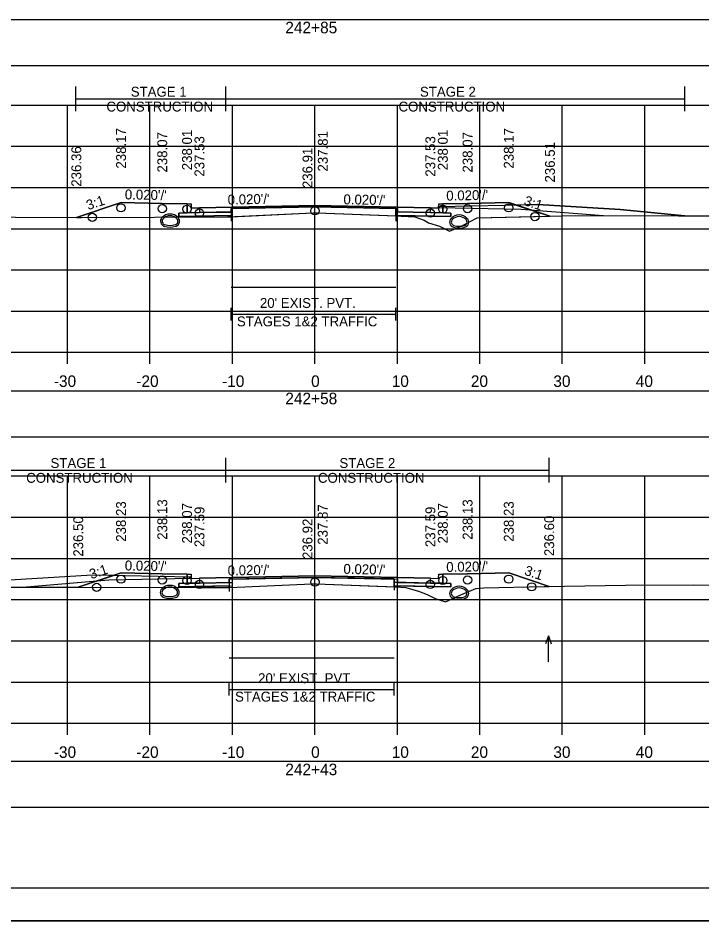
# Model space of a CAD drawing. Extents: x 1369627 to 1374022, y 380035 to 398173.
# Drawn here: x 1372062.5 to 1372145.5, y 390279 to 390388.5 of the extents above; entities that cross this region are included whole.
import ezdxf

# ---------------------------------------------------------------- set-up
doc = ezdxf.new("R2010")
doc.units = 0
for name, color, linetype in [('Default', 7, 'Continuous'), ('R_Alt Surface', 7, 'Continuous'), ('R_Axis', 7, 'Continuous'), ('R_Axis Annot', 7, 'Continuous'), ('R_Border', 7, 'Continuous'), ('R_Drive', 7, 'Continuous'), ('R_Exist Surface', 7, 'Continuous'), ('R_Fin Surface', 7, 'Continuous'), ('R_Grid', 7, 'Continuous'), ('R_MOT', 7, 'Continuous'), ('R_No Plot', 7, 'Continuous'), ('R_Water Annot', 7, 'Continuous'), ('R_Xsect Elev', 7, 'Continuous'), ('R_Xsect Slope', 7, 'Continuous'), ('T_Vehicle Path Lt Minor', 7, 'Continuous'), ('T_Vehicle Path Rt', 7, 'Continuous')]:
    doc.layers.add(name, color=color, linetype=linetype)

msp = doc.modelspace()

# ---------------------------------------------------------------- linework, layer by layer
at = {"layer": 'Default'}
for p, q in [((1372088.36, 390351.86), (1372088.36, 390353.36)), ((1372108.36, 390351.86), (1372108.36, 390353.36)), ((1372088.36, 390352.61), (1372108.36, 390352.61)), ((1372088.14, 390306.34), (1372088.14, 390307.84)), ((1372108.14, 390306.34), (1372108.14, 390307.84)), ((1372088.14, 390307.09), (1372108.14, 390307.09))]:
    msp.add_line(p, q, dxfattribs=at)
for points in [[(1371948.53, 390382.78), (1372248.53, 390382.78), (1372248.53, 390388.3), (1371948.53, 390388.3)], [(1372083.02, 390365.99), (1372083.52, 390365.99), (1372083.53, 390365.49), (1372084.53, 390365.51), (1372084.53, 390364.93), (1372083.03, 390364.9)], [(1372113.53, 390365.49), (1372113.54, 390365.99), (1372114.04, 390365.99), (1372114.03, 390364.9), (1372112.53, 390364.93), (1372112.53, 390365.51)], [(1371948.53, 390337.74), (1372248.53, 390337.74), (1372248.53, 390343.26), (1371948.53, 390343.26)], [(1372083.02, 390321.05), (1372083.52, 390321.05), (1372083.53, 390320.55), (1372084.53, 390320.57), (1372084.53, 390319.99), (1372083.03, 390319.96)], [(1372113.53, 390320.55), (1372113.54, 390321.05), (1372114.04, 390321.05), (1372114.03, 390319.96), (1372112.53, 390319.99), (1372112.53, 390320.57)], [(1371948.53, 390292.8), (1372248.53, 390292.8), (1372248.53, 390298.33), (1371948.53, 390298.33)]]:
    msp.add_lwpolyline(points, close=True, dxfattribs=at)
at = {"layer": 'R_Alt Surface'}
for points in [[(1372083.03, 390365.99), (1372083.03, 390364.9), (1372084.53, 390364.93), (1372088.36, 390365), (1372088.36, 390365.42), (1372098.53, 390365.62), (1372108.36, 390365.43), (1372108.36, 390365.01), (1372112.53, 390364.93), (1372114.03, 390364.9), (1372114.03, 390365.99)], [(1372083.03, 390321.06), (1372083.03, 390319.96), (1372084.53, 390319.99), (1372088.14, 390320.06), (1372088.14, 390320.48), (1372098.53, 390320.68), (1372108.14, 390320.49), (1372108.14, 390320.08), (1372112.53, 390319.99), (1372114.03, 390319.96), (1372114.03, 390321.06)]]:
    msp.add_lwpolyline(points, dxfattribs=at)
for points in [[(1372082.03, 390364.88), (1372083.03, 390364.9), (1372084.53, 390364.93), (1372088.36, 390365), (1372088.36, 390364.59), (1372082.03, 390364.46)], [(1372115.03, 390364.88), (1372114.03, 390364.9), (1372112.53, 390364.93), (1372108.36, 390365.01), (1372108.36, 390364.59), (1372115.03, 390364.46)], [(1372082.03, 390319.94), (1372083.03, 390319.96), (1372084.53, 390319.99), (1372088.14, 390320.06), (1372088.14, 390319.64), (1372082.03, 390319.52)], [(1372115.03, 390319.94), (1372114.03, 390319.96), (1372112.53, 390319.99), (1372108.14, 390320.08), (1372108.14, 390319.66), (1372115.03, 390319.52)]]:
    msp.add_lwpolyline(points, close=True, dxfattribs=at)
at = {"layer": 'R_Axis'}
for p, q in [((1371948.53, 390347.98), (1372248.53, 390347.98)), ((1372068.53, 390346.58), (1372068.53, 390347.98)), ((1372078.53, 390346.58), (1372078.53, 390347.98)), ((1372088.53, 390346.58), (1372088.53, 390347.98)), ((1372098.53, 390346.58), (1372098.53, 390347.98)), ((1372108.53, 390346.58), (1372108.53, 390347.98)), ((1372118.53, 390346.58), (1372118.53, 390347.98)), ((1372128.53, 390346.58), (1372128.53, 390347.98)), ((1372138.53, 390346.58), (1372138.53, 390347.98)), ((1371948.53, 390302.98), (1372248.53, 390302.98)), ((1372068.53, 390301.58), (1372068.53, 390302.98)), ((1372078.53, 390301.58), (1372078.53, 390302.98)), ((1372088.53, 390301.58), (1372088.53, 390302.98)), ((1372098.53, 390301.58), (1372098.53, 390302.98)), ((1372108.53, 390301.58), (1372108.53, 390302.98)), ((1372118.53, 390301.58), (1372118.53, 390302.98)), ((1372128.53, 390301.58), (1372128.53, 390302.98)), ((1372138.53, 390301.58), (1372138.53, 390302.98))]:
    msp.add_line(p, q, dxfattribs=at)
at = {"layer": 'R_Border'}
msp.add_line((1372256.71, 390282.98), (1371940.53, 390282.98), dxfattribs=at)
at = {"layer": 'R_Drive'}
for p, q in [((1372113.53, 390365.66), (1372125.53, 390365.9)), ((1372113.53, 390365.49), (1372113.53, 390365.66)), ((1372125.55, 390365.9), (1372135.54, 390365.3)), ((1372135.54, 390365.3), (1372143.4, 390364.52)), ((1372071.53, 390320.96), (1372061.53, 390320.36)), ((1372083.53, 390320.72), (1372071.53, 390320.96)), ((1372083.53, 390320.55), (1372083.53, 390320.72))]:
    msp.add_line(p, q, dxfattribs=at)
for centre, radius, start, end in [((1372080.45, 390363.88), 0.646, 136.3515, 253.9529), ((1372080.96, 390363.4), 1.35, 43.6485, 136.3515), ((1372080.96, 390363.4), 1.15, 43.6485, 136.3515), ((1372081.47, 390363.88), 0.646, 286.0471, 43.6485), ((1372116.02, 390363.29), 1.35, 43.6485, 136.3515), ((1372116.02, 390363.29), 1.15, 43.6485, 136.3515), ((1372080.45, 390363.88), 0.438, 136.3515, 253.9529), ((1372080.96, 390365.67), 2.5, 253.9529, 286.0471), ((1372080.96, 390365.67), 2.29, 253.9529, 286.0471), ((1372081.47, 390363.88), 0.438, 286.0471, 43.6485), ((1372115.51, 390363.78), 0.646, 136.3515, 253.9529), ((1372115.51, 390363.78), 0.438, 136.3515, 253.9529), ((1372116.02, 390365.56), 2.29, 253.9529, 286.0471), ((1372116.54, 390363.78), 0.438, 286.0471, 43.6485), ((1372116.54, 390363.78), 0.646, 286.0471, 43.6485), ((1372116.02, 390365.56), 2.5, 253.9529, 286.0471), ((1372080.93, 390318.36), 1.35, 43.6485, 136.3515), ((1372080.93, 390318.36), 1.15, 43.6485, 136.3515), ((1372116.02, 390318.25), 1.35, 43.6485, 136.3515), ((1372116.02, 390318.25), 1.15, 43.6485, 136.3515), ((1372080.42, 390318.85), 0.646, 136.3515, 253.9529), ((1372080.42, 390318.85), 0.438, 136.3515, 253.9529), ((1372080.93, 390320.63), 2.29, 253.9529, 286.0471), ((1372081.44, 390318.85), 0.438, 286.0471, 43.6485), ((1372081.44, 390318.85), 0.646, 286.0471, 43.6485), ((1372115.51, 390318.74), 0.646, 136.3515, 253.9529), ((1372115.51, 390318.74), 0.438, 136.3515, 253.9529), ((1372116.02, 390320.52), 2.29, 253.9529, 286.0471), ((1372116.53, 390318.74), 0.438, 286.0471, 43.6485), ((1372116.53, 390318.74), 0.646, 286.0471, 43.6485), ((1372080.93, 390320.63), 2.5, 253.9529, 286.0471), ((1372116.02, 390320.52), 2.5, 253.9529, 286.0471)]:
    msp.add_arc(centre, radius, start, end, dxfattribs=at)
at = {"layer": 'R_Exist Surface'}
for points in [[(1372007.91, 390365.59), (1372016.66, 390364.71), (1372022.74, 390364.6), (1372022.76, 390364.6), (1372033.79, 390364.54), (1372040.95, 390364.51), (1372046.17, 390364.44), (1372070.21, 390364.34), (1372087.97, 390364.41), (1372098.28, 390364.9), (1372098.36, 390364.9), (1372098.79, 390364.89), (1372108.48, 390364.53), (1372108.97, 390364.5), (1372110.65, 390364.4), (1372111.79, 390364.03), (1372112.29, 390363.69), (1372113.63, 390363.28), (1372114.85, 390362.66), (1372116.33, 390363.32), (1372118.19, 390364.29), (1372130.11, 390364.56), (1372142.63, 390364.52), (1372152.05, 390364.53)], [(1372003.93, 390319.73), (1372034.44, 390319.56), (1372039.3, 390319.55), (1372084.42, 390319.46), (1372087.16, 390319.44), (1372087.84, 390319.45), (1372088.23, 390319.47), (1372098.14, 390319.91), (1372098.74, 390319.89), (1372108.29, 390319.54), (1372109.55, 390319.47), (1372109.57, 390319.47), (1372111.11, 390318.99), (1372112.16, 390318.59), (1372113.13, 390318.12), (1372114.37, 390317.71), (1372116.22, 390318.57), (1372118.04, 390319.33), (1372119.03, 390319.39), (1372126.35, 390319.57), (1372136.2, 390319.74), (1372144.49, 390319.76), (1372155.67, 390319.71)]]:
    msp.add_lwpolyline(points, dxfattribs=at)
at = {"layer": 'R_Fin Surface'}
for points in [[(1372069.6, 390364.35), (1372075.02, 390366.15), (1372080.02, 390366.05), (1372083.02, 390365.99), (1372083.52, 390365.99), (1372083.53, 390365.49), (1372084.53, 390365.51), (1372086.53, 390365.55), (1372098.53, 390365.79), (1372110.53, 390365.55), (1372112.53, 390365.51), (1372113.53, 390365.49), (1372113.54, 390365.99), (1372114.04, 390365.99), (1372117.04, 390366.05), (1372122.04, 390366.15), (1372127.03, 390364.49)], [(1372069.83, 390319.48), (1372075.02, 390321.21), (1372080.02, 390321.11), (1372083.02, 390321.05), (1372083.52, 390321.05), (1372083.53, 390320.55), (1372084.53, 390320.57), (1372086.53, 390320.61), (1372098.53, 390320.85), (1372110.53, 390320.61), (1372112.53, 390320.57), (1372113.53, 390320.55), (1372113.54, 390321.05), (1372114.04, 390321.05), (1372117.04, 390321.11), (1372122.04, 390321.21), (1372126.94, 390319.58)]]:
    msp.add_lwpolyline(points, dxfattribs=at)
at = {"layer": 'R_Grid'}
for p, q in [((1371948.53, 390377.98), (1372248.53, 390377.98)), ((1372068.53, 390347.98), (1372068.53, 390377.98)), ((1372078.53, 390347.98), (1372078.53, 390377.98)), ((1372088.53, 390347.98), (1372088.53, 390377.98)), ((1372098.53, 390347.98), (1372098.53, 390377.98)), ((1372108.53, 390347.98), (1372108.53, 390377.98)), ((1372118.53, 390347.98), (1372118.53, 390377.98)), ((1372128.53, 390347.98), (1372128.53, 390377.98)), ((1372138.53, 390347.98), (1372138.53, 390377.98)), ((1371948.53, 390372.98), (1372248.53, 390372.98)), ((1371948.53, 390367.98), (1372248.53, 390367.98)), ((1371948.53, 390362.98), (1372248.53, 390362.98)), ((1371948.53, 390357.98), (1372248.53, 390357.98)), ((1371948.53, 390352.98), (1372248.53, 390352.98)), ((1371948.53, 390347.98), (1372248.53, 390347.98)), ((1371948.53, 390332.98), (1372248.53, 390332.98)), ((1372068.53, 390302.98), (1372068.53, 390332.98)), ((1372078.53, 390302.98), (1372078.53, 390332.98)), ((1372088.53, 390302.98), (1372088.53, 390332.98)), ((1372098.53, 390302.98), (1372098.53, 390332.98)), ((1372108.53, 390302.98), (1372108.53, 390332.98)), ((1372118.53, 390302.98), (1372118.53, 390332.98)), ((1372128.53, 390302.98), (1372128.53, 390332.98)), ((1372138.53, 390302.98), (1372138.53, 390332.98)), ((1371948.53, 390327.98), (1372248.53, 390327.98)), ((1371948.53, 390322.98), (1372248.53, 390322.98)), ((1371948.53, 390317.98), (1372248.53, 390317.98)), ((1371948.53, 390312.98), (1372248.53, 390312.98)), ((1371948.53, 390307.98), (1372248.53, 390307.98)), ((1371948.53, 390302.98), (1372248.53, 390302.98))]:
    msp.add_line(p, q, dxfattribs=at)
at = {"layer": 'R_MOT'}
for p, q in [((1372069.52, 390377.24), (1372069.52, 390380.24)), ((1372087.71, 390377.24), (1372087.71, 390380.24)), ((1372143.4, 390377.24), (1372143.4, 390380.24)), ((1372069.52, 390378.74), (1372143.4, 390378.74)), ((1372087.71, 390332.2), (1372087.71, 390335.2)), ((1372126.94, 390332.2), (1372126.94, 390335.2)), ((1372053.06, 390333.7), (1372126.94, 390333.7))]:
    msp.add_line(p, q, dxfattribs=at)
at = {"layer": 'R_No Plot'}
for p, q in [((1372123.53, 390365.29), (1372113.53, 390365.49)), ((1372133.53, 390364.55), (1372123.53, 390365.29)), ((1372083.53, 390320.55), (1372073.53, 390320.35)), ((1372073.53, 390320.35), (1372063.54, 390319.5)), ((1371928.13, 390279), (1372261.46, 390279))]:
    msp.add_line(p, q, dxfattribs=at)
for points in [[(1371928.12, 390492.34), (1372261.46, 390492.34), (1372261.46, 390279), (1371928.12, 390279)], [(1372174.45, 390488.44), (1372194.07, 390488.44), (1372194.07, 390478.56), (1372210.18, 390478.56), (1372233.38, 390478.56), (1372233.38, 390445.89), (1372256.59, 390445.89), (1372256.71, 390282.98), (1371940.53, 390282.98), (1371940.53, 390488.44)], [(1372098.53, 390365.79), (1372086.53, 390365.55), (1372084.53, 390365.51), (1372084.53, 390364.93), (1372088.53, 390365.01), (1372088.53, 390365.42), (1372098.53, 390365.62), (1372108.53, 390365.42), (1372108.53, 390365.01), (1372112.53, 390364.93), (1372112.53, 390365.51), (1372110.53, 390365.55)], [(1372088.53, 390365.01), (1372084.53, 390364.93), (1372083.03, 390364.9), (1372082.03, 390364.88), (1372082.03, 390364.46), (1372088.53, 390364.59)], [(1372108.53, 390365.01), (1372112.53, 390364.93), (1372114.03, 390364.9), (1372115.03, 390364.88), (1372115.03, 390364.46), (1372108.53, 390364.59)], [(1372098.53, 390320.85), (1372086.53, 390320.61), (1372084.53, 390320.57), (1372084.53, 390319.99), (1372088.53, 390320.07), (1372088.53, 390320.48), (1372098.53, 390320.68), (1372108.53, 390320.48), (1372108.53, 390320.07), (1372112.53, 390319.99), (1372112.53, 390320.57), (1372110.53, 390320.61)], [(1372088.53, 390320.07), (1372084.53, 390319.99), (1372083.03, 390319.96), (1372082.03, 390319.94), (1372082.03, 390319.52), (1372088.53, 390319.65)], [(1372108.53, 390320.07), (1372112.53, 390319.99), (1372114.03, 390319.96), (1372115.03, 390319.94), (1372115.03, 390319.52), (1372108.53, 390319.65)]]:
    msp.add_lwpolyline(points, close=True, dxfattribs=at)
for points in [[(1372083.02, 390365.99), (1372083.03, 390364.9), (1372084.53, 390364.93), (1372088.53, 390365.01), (1372088.53, 390365.42), (1372098.53, 390365.62), (1372108.53, 390365.42), (1372108.53, 390365.01), (1372112.53, 390364.93), (1372114.03, 390364.9), (1372114.04, 390365.99)], [(1372088.36, 390355.9), (1372108.36, 390355.9)], [(1372083.02, 390321.05), (1372083.03, 390319.96), (1372084.53, 390319.99), (1372088.53, 390320.07), (1372088.53, 390320.48), (1372098.53, 390320.68), (1372108.53, 390320.48), (1372108.53, 390320.07), (1372112.53, 390319.99), (1372114.03, 390319.96), (1372114.04, 390321.05)], [(1372088.14, 390310.91), (1372108.14, 390310.91)]]:
    msp.add_lwpolyline(points, dxfattribs=at)
for centre in [(1372075.02, 390365.51), (1372080.02, 390365.41), (1372083.02, 390365.35), (1372098.53, 390365.15), (1372114.04, 390365.35), (1372117.04, 390365.41), (1372122.04, 390365.51), (1372071.54, 390364.35), (1372084.53, 390364.87), (1372112.53, 390364.87), (1372125.21, 390364.45), (1372075.02, 390320.46), (1372080.02, 390320.36), (1372083.02, 390320.3), (1372098.53, 390320.1), (1372114.04, 390320.3), (1372117.04, 390320.36), (1372122.04, 390320.46), (1372072.07, 390319.48), (1372084.53, 390319.82), (1372112.53, 390319.82), (1372124.82, 390319.53)]:
    msp.add_circle(centre, 0.5, dxfattribs=at)
at = {"layer": 'R_Water Annot'}
for p, q in [((1372126.84, 390313.58), (1372126.49, 390312.62)), ((1372126.84, 390310.44), (1372126.84, 390313.58)), ((1372126.84, 390313.58), (1372127.19, 390312.62))]:
    msp.add_line(p, q, dxfattribs=at)
at = {"layer": 'R_Xsect Elev'}
for p, q in [((1372098.53, 390364.9), (1372098.53, 390374.9)), ((1372098.53, 390319.9), (1372098.53, 390329.9))]:
    msp.add_line(p, q, dxfattribs=at)
at = {"layer": 'T_Vehicle Path Lt Minor'}
for p, q in [((1372125.53, 390365.9), (1372122.95, 390365.85)), ((1372122.95, 390365.85), (1372127.03, 390364.49)), ((1372125.55, 390365.9), (1372125.53, 390365.9)), ((1372135.54, 390365.3), (1372125.55, 390365.9)), ((1372143.4, 390364.52), (1372135.54, 390365.3)), ((1372071.53, 390320.96), (1372061.53, 390320.36)), ((1372069.83, 390319.48), (1372074.11, 390320.91)), ((1372074.11, 390320.91), (1372071.53, 390320.96)), ((1372053.06, 390319.52), (1372069.83, 390319.48))]:
    msp.add_line(p, q, dxfattribs=at)
msp.add_lwpolyline([(1372127.03, 390364.49), (1372130.11, 390364.56), (1372142.63, 390364.52), (1372143.4, 390364.52)], dxfattribs=at)
at = {"layer": 'T_Vehicle Path Rt'}
for p, q in [((1372083.03, 390364.9), (1372083.02, 390365.99)), ((1372088.36, 390365.42), (1372088.36, 390363.9)), ((1372108.36, 390365.42), (1372108.36, 390363.9)), ((1372114.04, 390365.99), (1372114.03, 390364.9)), ((1372125.53, 390365.9), (1372125.55, 390365.9)), ((1372088.36, 390364.42), (1372088.36, 390364.59)), ((1372108.36, 390364.53), (1372108.36, 390364.59)), ((1372108.36, 390364.59), (1372108.36, 390364.53)), ((1372083.03, 390319.96), (1372083.02, 390321.05)), ((1372088.14, 390320.48), (1372088.14, 390318.96)), ((1372108.14, 390320.49), (1372108.14, 390319.11)), ((1372114.04, 390321.05), (1372114.03, 390319.96)), ((1372088.14, 390320.06), (1372088.14, 390319.64)), ((1372088.14, 390319.46), (1372088.14, 390319.64)), ((1372088.14, 390319.64), (1372088.14, 390319.46)), ((1372108.14, 390319.66), (1372108.14, 390320.08)), ((1372108.14, 390319.54), (1372108.14, 390319.66)), ((1372108.14, 390319.66), (1372108.14, 390319.54))]:
    msp.add_line(p, q, dxfattribs=at)
for points in [[(1372083.02, 390365.99), (1372080.02, 390366.05), (1372075.02, 390366.15), (1372069.6, 390364.35)], [(1372108.36, 390365.43), (1372098.53, 390365.62), (1372088.36, 390365.42), (1372088.36, 390365)], [(1372108.36, 390364.59), (1372108.36, 390365.01), (1372108.36, 390365.43)], [(1372127.03, 390364.49), (1372122.04, 390366.15), (1372117.04, 390366.05), (1372114.04, 390365.99)], [(1372069.6, 390364.35), (1372070.21, 390364.34), (1372087.97, 390364.41), (1372088.36, 390364.42)], [(1372088.36, 390364.59), (1372082.03, 390364.46), (1372082.03, 390364.88), (1372083.03, 390364.9)], [(1372088.36, 390365), (1372088.36, 390364.59), (1372088.36, 390364.42)], [(1372088.36, 390364.42), (1372098.28, 390364.9), (1372098.36, 390364.9), (1372098.79, 390364.89), (1372108.36, 390364.53)], [(1372114.03, 390364.9), (1372115.03, 390364.88), (1372115.03, 390364.46), (1372108.36, 390364.59)], [(1372108.36, 390364.53), (1372108.48, 390364.53), (1372108.97, 390364.5), (1372110.65, 390364.4), (1372111.79, 390364.03), (1372112.29, 390363.69), (1372113.63, 390363.28), (1372114.85, 390362.66), (1372116.33, 390363.32), (1372118.19, 390364.29), (1372127.03, 390364.49)], [(1372083.02, 390321.05), (1372080.02, 390321.11), (1372075.02, 390321.21), (1372069.83, 390319.48)], [(1372108.14, 390320.08), (1372108.14, 390320.49), (1372098.53, 390320.68), (1372088.14, 390320.48), (1372088.14, 390320.06)], [(1372126.94, 390319.58), (1372122.04, 390321.21), (1372117.04, 390321.11), (1372114.04, 390321.05)], [(1372069.83, 390319.48), (1372084.42, 390319.46), (1372087.16, 390319.44), (1372087.84, 390319.45), (1372088.14, 390319.46)], [(1372088.14, 390319.64), (1372082.03, 390319.52), (1372082.03, 390319.94), (1372083.03, 390319.96)], [(1372088.14, 390319.46), (1372088.23, 390319.47), (1372098.14, 390319.91), (1372098.74, 390319.89), (1372108.14, 390319.54)], [(1372114.03, 390319.96), (1372115.03, 390319.94), (1372115.03, 390319.52), (1372108.14, 390319.66)], [(1372108.14, 390319.54), (1372108.29, 390319.54), (1372109.55, 390319.47), (1372109.57, 390319.47), (1372111.11, 390318.99), (1372112.16, 390318.59), (1372113.13, 390318.12), (1372114.37, 390317.71), (1372116.22, 390318.57), (1372118.04, 390319.33), (1372119.03, 390319.39), (1372126.35, 390319.57), (1372126.94, 390319.58)]]:
    msp.add_lwpolyline(points, dxfattribs=at)

# ---------------------------------------------------------------- texts
at = {"layer": 'R_Axis Annot'}
for s, height, p in [('242+85', 1.4, (1372094.94, 390386.68)), ("20' EXIST. PVT.", 1.2, (1372091.86, 390353.37)), ('STAGES 1&2 TRAFFIC', 1.2, (1372089.07, 390351.13)), ('-30', 1.4, (1372066.87, 390343.78)), ('-20', 1.4, (1372076.87, 390343.78)), ('-10', 1.4, (1372087.27, 390343.78)), ('0', 1.4, (1372098.07, 390343.78)), ('10', 1.4, (1372107.84, 390343.78)), ('20', 1.4, (1372117.44, 390343.78)), ('30', 1.4, (1372127.44, 390343.78)), ('40', 1.4, (1372137.44, 390343.78)), ('242+58', 1.4, (1372094.94, 390341.68)), ("20' EXIST. PVT.", 1.2, (1372091.64, 390307.85)), ('STAGES 1&2 TRAFFIC', 1.2, (1372088.84, 390305.61)), ('-30', 1.4, (1372066.87, 390298.78)), ('-20', 1.4, (1372076.87, 390298.78)), ('-10', 1.4, (1372087.27, 390298.78)), ('0', 1.4, (1372098.07, 390298.78)), ('10', 1.4, (1372107.84, 390298.78)), ('20', 1.4, (1372117.44, 390298.78)), ('30', 1.4, (1372127.44, 390298.78)), ('40', 1.4, (1372137.44, 390298.78)), ('242+43', 1.4, (1372094.94, 390296.68))]:
    msp.add_text(s, height=height, dxfattribs=at).set_placement(p)
at = {"layer": 'R_MOT'}
for s, p in [('STAGE 1', (1372076.2, 390378.99)), ('STAGE 2', (1372111.27, 390378.99)), ('CONSTRUCTION', (1372073.25, 390377.19)), ('CONSTRUCTION', (1372108.67, 390377.19)), ('STAGE 1', (1372066.47, 390333.95)), ('STAGE 2', (1372101.5, 390333.95)), ('CONSTRUCTION', (1372063.52, 390332.15)), ('CONSTRUCTION', (1372098.9, 390332.15))]:
    msp.add_text(s, height=1.2, dxfattribs=at).set_placement(p)
at = {"layer": 'R_Xsect Elev'}
for s, p in [('238.17', (1372075.62, 390370.27)), ('238.07', (1372080.62, 390369.79)), ('238.01', (1372083.62, 390370.07)), ('237.81', (1372100.09, 390369.91)), ('238.01', (1372114.64, 390370.07)), ('238.07', (1372117.64, 390369.79)), ('238.17', (1372122.64, 390370.27)), ('237.53', (1372085.13, 390369.29)), ('237.53', (1372113.13, 390369.29)), ('236.51', (1372127.63, 390368.58)), ('236.36', (1372070.2, 390368.07)), ('236.91', (1372098.23, 390367.9)), ('238.23', (1372075.62, 390325)), ('238.13', (1372080.62, 390325.24)), ('238.07', (1372083.62, 390324.79)), ('237.87', (1372100.08, 390324.64)), ('238.07', (1372114.64, 390324.79)), ('238.13', (1372117.64, 390325.24)), ('238.23', (1372122.64, 390325)), ('237.59', (1372085.13, 390324.35)), ('237.59', (1372113.13, 390324.35)), ('236.50', (1372070.43, 390323.19)), ('236.92', (1372098.23, 390322.9)), ('236.60', (1372127.54, 390323.26))]:
    msp.add_text(s, height=1.2, rotation=90, dxfattribs=at).set_placement(p)
at = {"layer": 'R_Xsect Slope'}
for s, rotation, p in [("0.020'/'", 358.8542, (1372075.47, 390366.54)), ("0.020'/'", 1.1458, (1372114.47, 390366.38)), ('3:1', 18.4332, (1372071.04, 390365.22)), ("0.020'/'", 1.1458, (1372087.96, 390365.9)), ("0.020'/'", 358.8542, (1372101.98, 390365.95)), ('3:1', 341.5668, (1372123.79, 390365.87)), ("0.020'/'", 358.8542, (1372075.47, 390321.53)), ("0.020'/'", 1.1458, (1372114.47, 390321.33)), ('3:1', 18.4332, (1372071.41, 390320.45)), ("0.020'/'", 1.1458, (1372087.96, 390320.9)), ("0.020'/'", 358.8542, (1372101.98, 390321.11)), ('3:1', 341.5668, (1372123.84, 390321.02))]:
    msp.add_text(s, height=1.2, rotation=rotation, dxfattribs=at).set_placement(p)

doc.saveas('drawing.dxf')
